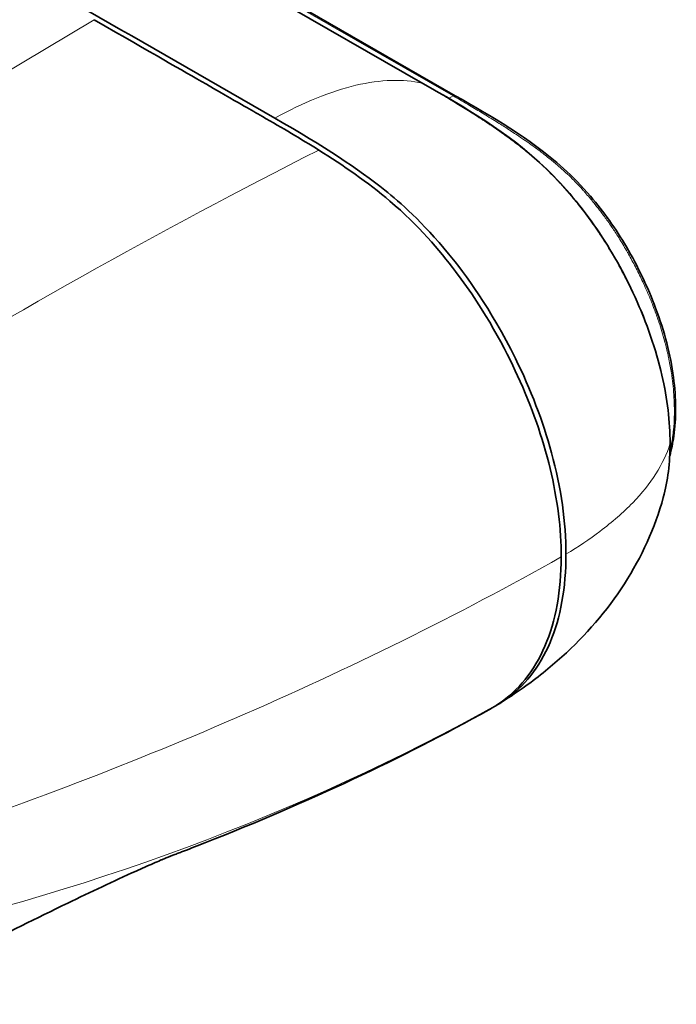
# Model space of a CAD drawing. Header units: millimetres. Extents: x 5 to 589, y 5 to 415.
# Tile 405 of 408: x 538 to 552, y 345 to 366. Entities that reach past the tile are written whole.
import ezdxf

# ---------------------------------------------------------------- set-up
doc = ezdxf.new("R2010")
doc.units = ezdxf.units.MM
doc.layers.add('Sichtbar (ISO)', color=7, linetype='Continuous', lineweight=35)
doc.layers.add('Sichtbar schmal (ISO)', color=7, linetype='Continuous', lineweight=18)

msp = doc.modelspace()

# ---------------------------------------------------------------- linework, layer by layer
at = {"layer": 'Sichtbar (ISO)'}
for p, q in [((515.49648618, 382.87918255), (546.53718804, 365.0259135)), ((516.21259432, 382.60765389), (547.2563522, 364.75262715)), ((551.84781511, 355.88704961), (551.84779168, 355.8869645))]:
    msp.add_line(p, q, dxfattribs=at)
for points, knots in [([(543.27083945, 364.25859823), (538.09693226, 367.23439594), (532.92303342, 370.21019876), (522.57523574, 376.16180439), (517.4013369, 379.13760721), (512.22743806, 382.11341003)], [0.0000033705, 0.0000033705, 0.0000033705, 0.0000033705, 4.3839515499, 4.3839515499, 8.7678997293, 8.7678997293, 8.7678997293, 8.7678997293]), ([(539.28172635, 366.43178747), (540.63849054, 365.65169523), (541.20034503, 365.32827811), (542.63719338, 364.50217895), (542.70443385, 364.46450564), (543.43588998, 364.04301256), (543.85371602, 363.79851547), (544.24195474, 363.55382545)], [0.000001, 0.000001, 0.000001, 0.000001, 1.1496155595, 1.1496155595, 2.9410002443, 2.9410002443, 5.5512583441, 5.5512583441, 5.5512583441, 5.5512583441]), ([(546.54021811, 365.02430706), (547.45601168, 364.4977311), (548.40869144, 363.96665075), (549.67438523, 362.74840777), (550.04916758, 362.29559661), (550.70195096, 361.3413832), (550.9869814, 360.82830359), (551.48217665, 359.74266741), (551.68677906, 359.15322647), (551.93668805, 358.06632503), (551.9964821, 357.55474514), (551.9962246, 357.08125075)], [0, 0, 0, 0, 0.7753795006, 0.7753795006, 1.1280364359, 1.1280364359, 1.4729002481, 1.4729002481, 1.8502843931, 1.8502843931, 2.1949924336, 2.1949924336, 2.1949924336, 2.1949924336]), ([(547.25635409, 364.75262607), (548.05425073, 364.29364962), (548.87310772, 363.83714683), (549.85041608, 362.96734993), (550.05029842, 362.75861607), (550.52922199, 362.19620542), (550.79937056, 361.81555587), (551.28647263, 360.98493204), (551.50632937, 360.52523309), (551.87141387, 359.55479752), (552.00700682, 359.03093519), (552.13210878, 358.07825971), (552.13442926, 357.63355611), (552.05686959, 357.08731058), (552.02737646, 356.94431976), (551.98940879, 356.80818912)], [0, 0, 0, 0, 0.6755626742, 0.6755626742, 0.8560821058, 0.8560821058, 1.132541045, 1.132541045, 1.4338544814, 1.4338544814, 1.7705062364, 1.7705062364, 2.0865120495, 2.0865120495, 2.2040853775, 2.2040853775, 2.2040853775, 2.2040853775]), ([(549.69966496, 354.6323945), (549.70008745, 355.33663225), (549.59450801, 356.09008232), (549.19088003, 357.5695028), (548.91987858, 358.27182617), (548.04069132, 360.05985148), (547.46644786, 360.82669025), (546.53125643, 361.96780544), (546.03331087, 362.40140666), (545.11595144, 363.13613235), (544.37288308, 363.62473491), (543.27083945, 364.25859823)], [-2.2227372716, -2.2227372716, -2.2227372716, -2.2227372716, -1.9957109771, -1.9957109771, -1.7941069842, -1.7941069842, -1.4657180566, -1.4657180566, -0.9337963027, -0.9337963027, -0.0000033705, -0.0000033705, -0.0000033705, -0.0000033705]), ([(544.24195474, 363.55382545), (544.7864166, 363.21067561), (545.31904203, 362.84844703), (546.45120427, 361.88423584), (546.89716277, 361.35501687), (547.93865501, 359.98319203), (548.36807783, 359.14647975), (548.94197155, 357.89377143), (549.18468803, 357.20598343), (549.43062739, 356.18673154), (549.49232052, 355.85212894), (549.57411835, 355.19826926), (549.59417778, 354.87981232), (549.59404507, 354.57301434)], [0.000001, 0.000001, 0.000001, 0.000001, 0.4618734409, 0.4618734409, 1.0559150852, 1.0559150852, 2.1480236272, 2.1480236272, 3.4456534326, 3.4456534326, 4.0920179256, 4.0920179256, 4.7374884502, 4.7374884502, 4.7374884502, 4.7374884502]), ([(551.84779168, 355.8869645), (551.66317445, 355.21637301), (551.36653584, 354.56710267), (550.60613893, 353.38547161), (550.1331914, 352.8414449), (549.33957105, 352.12334593), (549.05334472, 351.89506917), (548.75670757, 351.68478006)], [0, 0, 0, 0, 0.4180524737, 0.4180524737, 0.8432908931, 0.8432908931, 1.0639387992, 1.0639387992, 1.0639387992, 1.0639387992]), ([(549.59404504, 354.57301436), (549.59398228, 354.20237003), (549.5644587, 353.84846922), (549.50454783, 353.51866703), (549.44463697, 353.18886485), (549.3543388, 352.88316131), (549.23549112, 352.60703187), (549.11664345, 352.33090243), (548.96924626, 352.0843471), (548.79690125, 351.87052547), (548.62455431, 351.65670146), (548.42725898, 351.47561188), (548.20927233, 351.32858513)], [0, 0, 0, 0, 0.2499993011, 0.2499993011, 0.2499993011, 0.4999986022, 0.4999986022, 0.4999986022, 0.7499979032, 0.7499979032, 0.7499979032, 1, 1, 1, 1]), ([(549.69966494, 354.63239451), (549.69944239, 353.89503618), (549.58163262, 353.23463506), (549.11624782, 352.13985325), (548.77409555, 351.71075841), (548.35059797, 351.41554)], [0.0000039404, 0.0000039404, 0.0000039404, 0.0000039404, 0.5413483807, 0.5413483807, 1.0765343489, 1.0765343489, 1.0765343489, 1.0765343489]), ([(547.99854915, 351.19988185), (546.03029837, 350.11022201), (544.04628345, 349.17392061), (541.57759679, 348.20265739), (541.42270927, 348.14236007), (541.22836677, 348.06722995), (541.1964457, 348.05490371), (541.13213123, 348.03008261), (541.09908857, 348.0173378), (541.05199071, 347.99915918), (541.03649295, 347.99317481), (541.01554679, 347.98507888), (541.00890867, 347.98251178), (540.99674125, 347.97780336), (540.99116102, 347.97564232), (540.97636383, 347.9699075), (540.96918573, 347.96711864), (540.96025389, 347.96364346), (540.95864382, 347.96301448), (540.94819464, 347.95893141), (540.92713253, 347.95063171), (540.88380612, 347.93303434), (540.86670552, 347.92602202), (540.83815318, 347.91415271), (540.82646006, 347.90927157), (540.79363814, 347.89546611), (540.77310169, 347.88678469), (540.70360693, 347.85720911), (540.64613827, 347.83249721), (540.46881818, 347.755372), (540.33858082, 347.69760768), (539.9556525, 347.52502321), (539.70411908, 347.40863433), (539.20275445, 347.17323288), (538.94836574, 347.0516807), (538.00228161, 346.59414782), (537.3414303, 346.26465707), (535.86620727, 345.52211086), (535.05849954, 345.1097476), (534.25790715, 344.69814486)], [0, 0, 0, 0, 1.6370938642, 1.6370938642, 1.7438645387, 1.7438645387, 1.7645161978, 1.7645161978, 1.7852939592, 1.7852939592, 1.7956910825, 1.7956910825, 1.8008659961, 1.8008659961, 1.8060459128, 1.8060459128, 1.8165529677, 1.8165529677, 1.8269454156, 1.8269454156, 1.9096657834, 1.9096657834, 1.9530878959, 1.9530878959, 1.9738191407, 1.9738191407, 1.9946237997, 1.9946237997, 2.036688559, 2.036688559, 2.1207659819, 2.1207659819, 2.2887054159, 2.2887054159, 2.4675526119, 2.4675526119, 2.9740029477, 2.9740029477, 3.6195234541, 3.6195234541, 3.6195234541, 3.6195234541])]:
    msp.add_open_spline(points, degree=3, knots=knots, dxfattribs=at)
for points in [[(551.9962246, 357.08125075), (551.99605623, 356.65341613), (551.94714824, 356.24783017), (551.84781783, 355.88704314)], [(548.75533862, 351.6838106), (548.58161075, 351.5607142), (548.40363529, 351.44324805), (548.22194568, 351.3311897)], [(548.75670449, 351.68477785), (548.75624829, 351.68445444), (548.75579199, 351.68413105), (548.75533561, 351.68380767)], [(548.20927235, 351.3285851), (548.14508632, 351.2853592), (548.07463627, 351.24195354), (547.99870208, 351.19961399)], [(548.12309065, 351.27277668), (548.19916011, 351.3157464), (548.27553916, 351.36322034), (548.35059645, 351.41554247)]]:
    msp.add_open_spline(points, degree=3, dxfattribs=at)
at = {"layer": 'Sichtbar schmal (ISO)'}
for p, q in [((515.48237478, 382.88479161), (546.52563227, 365.03005267)), ((516.16524424, 382.6040577), (547.20900456, 364.74902956)), ((531.17138649, 361.58180567), (539.28172635, 366.43178747)), ((547.20900485, 364.74902939), (547.105034, 364.69316298))]:
    msp.add_line(p, q, dxfattribs=at)
for centre, major_axis, ratio, start_param, end_param in [((540.07077335, 354.46535318), (7.14952185, 10.26143969), 0.3868715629, 0.1541220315, 0.4071641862), ((546.4654374, 364.89427687), (0.07478599, 0.13002715), 0.5768002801, 0.0000704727, 0.168453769), ((547.20649311, 364.66594341), (0.04985998, 0.08668323), 0.5767799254, 6.2831699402, 7.0316424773), ((551.84622462, 357.08132021), (0.14999999, -0.00006318), 0.576359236, 6.1090282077, 6.283114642)]:
    msp.add_ellipse(centre, major_axis=major_axis, ratio=ratio, start_param=start_param, end_param=end_param, dxfattribs=at)
for points in [[(545.06371221, 364.98322878), (544.50600458, 364.85200253), (543.901323, 364.60578119), (543.27083945, 364.25859823)], [(533.81895133, 357.70766376), (537.28662384, 359.84198069), (540.76101589, 361.79067248), (544.24195474, 363.55382545)], [(542.38420039, 351.00735151), (544.92132687, 352.10695276), (547.32460843, 353.29550702), (549.59404507, 354.57301434)], [(548.75533561, 351.68380767), (548.64170461, 351.60329288), (548.52265693, 351.5238381), (548.39836246, 351.44591906)], [(548.20927235, 351.3285851), (543.80179458, 348.87558015), (539.03114333, 347.10653055), (533.89731861, 346.02143632)], [(542.38420039, 351.00735151), (539.97385785, 349.9626988), (537.44270993, 348.99826288), (534.79076274, 348.11418013)]]:
    msp.add_open_spline(points, degree=3, dxfattribs=at)
for points, knots in [([(546.52613063, 365.02976639), (546.58911574, 364.99358876), (546.65621261, 364.95487336), (546.72576321, 364.91438184), (546.79531381, 364.87389033), (546.86731953, 364.83162546), (546.9441165, 364.78613417), (547.02091346, 364.74064288), (547.10250564, 364.69193397), (547.19065436, 364.63862232), (547.27880308, 364.58531067), (547.37350441, 364.5273881), (547.47389753, 364.46488555), (547.57429064, 364.402383), (547.68035604, 364.33526042), (547.78619486, 364.26672541), (547.89203367, 364.19819039), (547.99763353, 364.12821654), (548.09720203, 364.06045517), (548.19677052, 363.99269381), (548.29034995, 363.92722603), (548.38074486, 363.86207497), (548.47113977, 363.7969239), (548.55832471, 363.73204505), (548.64140428, 363.6680409), (548.72448386, 363.60403675), (548.80346428, 363.54091595), (548.87821535, 363.47889751), (548.95296641, 363.41687907), (549.02350335, 363.35598696), (549.09077055, 363.29563783), (549.15803775, 363.2352887), (549.22204485, 363.1754956), (549.28401657, 363.11530955), (549.3459883, 363.05512349), (549.40595199, 362.99457961), (549.46667433, 362.93094061), (549.52739666, 362.86730161), (549.58886995, 362.80056033), (549.65423047, 362.72712731), (549.71959099, 362.65369429), (549.78880554, 362.57353345), (549.861012, 362.48648114), (549.93321846, 362.39942882), (550.00843061, 362.30549778), (550.08603912, 362.20399977), (550.16364762, 362.10250177), (550.24365592, 361.9934395), (550.32561782, 361.8757323), (550.40757972, 361.7580251), (550.49149835, 361.63167827), (550.57684466, 361.49544764), (550.66219098, 361.35921701), (550.74892912, 361.21307242), (550.83592833, 361.05692161), (550.92292753, 360.9007708), (551.01031859, 360.73469597), (551.09894013, 360.55343988), (551.18756166, 360.3721838), (551.27693568, 360.17554084), (551.35907349, 359.97754035), (551.4412113, 359.77953987), (551.51609849, 359.58014902), (551.57936151, 359.39393165), (551.64262453, 359.20771428), (551.6947747, 359.03479931), (551.7388097, 358.87253291), (551.78284471, 358.71026651), (551.81872646, 358.55865401), (551.84853493, 358.41582736), (551.8783434, 358.27300072), (551.90204258, 358.13895351), (551.92102361, 358.01295129), (551.94000464, 357.88694907), (551.95427027, 357.76899182), (551.96499647, 357.65805382), (551.97572267, 357.54711583), (551.98291656, 357.44319743), (551.98749588, 357.34472052), (551.99207516, 357.24624425), (551.9939966, 357.1532124), (551.99394924, 357.06627404)], [0, 0, 0, 0, 0.03703703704, 0.03703703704, 0.03703703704, 0.07407407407, 0.07407407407, 0.07407407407, 0.11111111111, 0.11111111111, 0.11111111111, 0.14814814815, 0.14814814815, 0.14814814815, 0.18518518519, 0.18518518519, 0.18518518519, 0.22222222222, 0.22222222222, 0.22222222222, 0.25925925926, 0.25925925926, 0.25925925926, 0.2962962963, 0.2962962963, 0.2962962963, 0.33333333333, 0.33333333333, 0.33333333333, 0.37037037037, 0.37037037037, 0.37037037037, 0.40740740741, 0.40740740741, 0.40740740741, 0.44444444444, 0.44444444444, 0.44444444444, 0.48148148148, 0.48148148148, 0.48148148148, 0.51851851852, 0.51851851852, 0.51851851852, 0.55555555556, 0.55555555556, 0.55555555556, 0.59259259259, 0.59259259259, 0.59259259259, 0.62962962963, 0.62962962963, 0.62962962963, 0.66666666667, 0.66666666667, 0.66666666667, 0.7037037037, 0.7037037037, 0.7037037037, 0.74074074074, 0.74074074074, 0.74074074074, 0.77777777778, 0.77777777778, 0.77777777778, 0.81481481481, 0.81481481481, 0.81481481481, 0.85185185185, 0.85185185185, 0.85185185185, 0.88888888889, 0.88888888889, 0.88888888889, 0.92592592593, 0.92592592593, 0.92592592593, 0.96296296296, 0.96296296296, 0.96296296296, 0.99999976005, 0.99999976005, 0.99999976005, 0.99999976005]), ([(547.20900485, 364.74902939), (547.33421396, 364.6770043), (547.45402653, 364.60725207), (547.56783382, 364.54012581), (547.668963, 364.48047739), (547.76535006, 364.42291366), (547.85813886, 364.36679732), (547.86977136, 364.35976227), (547.88134732, 364.35274993), (547.89286885, 364.34575895), (547.99629402, 364.28300309), (548.09534089, 364.22196045), (548.19078529, 364.16212099), (548.27231599, 364.1110048), (548.35121667, 364.06076355), (548.42722517, 364.01157998), (548.44019647, 364.00318652), (548.45308362, 363.99482394), (548.46588493, 363.98649317), (548.55369863, 363.9293462), (548.63748347, 363.87368071), (548.71728379, 363.81947176), (548.77466348, 363.78049332), (548.82998035, 363.74227508), (548.88358181, 363.70459607), (548.90452613, 363.6898733), (548.92520854, 363.67523274), (548.945647, 363.66066052), (549.01839231, 363.60879458), (549.08806303, 363.55778356), (549.15513134, 363.50723431), (549.18373444, 363.48567622), (549.21186642, 363.46420006), (549.23953603, 363.44279558), (549.2767459, 363.41401099), (549.3131197, 363.38535589), (549.34869481, 363.3567909), (549.41072391, 363.30698473), (549.47031514, 363.25745771), (549.52755136, 363.20811895), (549.53300938, 363.20341403), (549.53844612, 363.19871071), (549.54386094, 363.19400957), (549.58933552, 363.15452856), (549.63325772, 363.11519814), (549.67527083, 363.07643216), (549.68071599, 363.07140784), (549.68612918, 363.06639306), (549.69151066, 363.06138789), (549.74335804, 363.01316594), (549.7921767, 362.96588956), (549.83776683, 362.92021841), (549.85576963, 362.90218363), (549.87325725, 362.88441511), (549.89031273, 362.86686347), (549.91644843, 362.83996746), (549.94156741, 362.8135855), (549.96584372, 362.78767082), (550.00596214, 362.74484489), (550.04383824, 362.70325905), (550.08112446, 362.66143694), (550.08707278, 362.654765), (550.09300531, 362.64808711), (550.0989305, 362.6413944), (550.13014654, 362.60613474), (550.16116309, 362.57047578), (550.19304107, 362.53312206), (550.22255354, 362.49854018), (550.25280877, 362.46249712), (550.28431935, 362.42419163), (550.29330551, 362.4132677), (550.30239283, 362.40215991), (550.31159543, 362.39084514), (550.35306752, 362.33985438), (550.3968451, 362.28469644), (550.44223037, 362.22567561), (550.48761565, 362.16665478), (550.53461199, 362.10377409), (550.58288108, 362.03688422), (550.60910733, 362.00054064), (550.63570854, 361.96301648), (550.66274311, 361.92411696), (550.68546531, 361.89142242), (550.7084936, 361.85775593), (550.73185271, 361.82300232), (550.78073497, 361.75027541), (550.83107626, 361.67278523), (550.88282357, 361.5897131), (550.88522574, 361.58585679), (550.88763093, 361.58198843), (550.89003912, 361.57810795), (550.94432424, 361.49063481), (551.00014274, 361.39700542), (551.05728462, 361.29645731), (551.06533495, 361.28229176), (551.07341059, 361.26799032), (551.08151046, 361.25355151), (551.13090404, 361.16550257), (551.18121182, 361.07232902), (551.23190999, 360.97405686), (551.24486741, 360.94894051), (551.25785035, 360.92349086), (551.27085891, 360.89768892), (551.31709526, 360.80598103), (551.3636784, 360.70981376), (551.41046003, 360.60829273), (551.43678074, 360.55117402), (551.46316289, 360.4923455), (551.48938052, 360.4320416), (551.52287173, 360.35500754), (551.55609232, 360.2755677), (551.58863827, 360.19412146), (551.61244438, 360.13454667), (551.63587716, 360.07390802), (551.65852353, 360.01313495), (551.69107409, 359.92578332), (551.72198054, 359.83815681), (551.75035858, 359.75308532), (551.77344143, 359.68388771), (551.79488265, 359.616363), (551.81477873, 359.55065434), (551.83636057, 359.47937831), (551.85612466, 359.41023899), (551.87422089, 359.34338198), (551.89935926, 359.25050763), (551.92128188, 359.16205332), (551.94051166, 359.07788537), (551.94788631, 359.04560682), (551.9548644, 359.01395812), (551.96147436, 358.9829293), (551.98532011, 358.87099126), (552.00439515, 358.76713268), (552.0199229, 358.6705469), (552.02178757, 358.65894827), (552.02360078, 358.64745453), (552.02536505, 358.63605988), (552.03829248, 358.55256742), (552.04862767, 358.47438642), (552.05713559, 358.39926889), (552.06680463, 358.31389968), (552.0741162, 358.23248893), (552.07958838, 358.15204434), (552.08506057, 358.07159974), (552.08869406, 357.99212037), (552.09047593, 357.91065771), (552.09051238, 357.9089913), (552.09054804, 357.90732409), (552.0905829, 357.90565605), (552.0922206, 357.82728571), (552.09215108, 357.74702761), (552.08974118, 357.66270689), (552.08969492, 357.66108846), (552.08964779, 357.65946855), (552.08959976, 357.65784715), (552.08699617, 357.56995264), (552.08182481, 357.47762847), (552.07270159, 357.38038713), (552.06768571, 357.32692467), (552.06146045, 357.2719914), (552.05376723, 357.21589972), (552.04746747, 357.16996785), (552.04018275, 357.12325973), (552.03177769, 357.07595654), (552.02074515, 357.01386603), (552.00772346, 356.95078781), (551.99279589, 356.88810319)], [0, 0, 0, 0, 0.01315789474, 0.01315789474, 0.01315789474, 0.02485000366, 0.02485000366, 0.02485000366, 0.02631578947, 0.02631578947, 0.02631578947, 0.03947368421, 0.03947368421, 0.03947368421, 0.05071344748, 0.05071344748, 0.05071344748, 0.05263157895, 0.05263157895, 0.05263157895, 0.06578947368, 0.06578947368, 0.06578947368, 0.07525053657, 0.07525053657, 0.07525053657, 0.07894736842, 0.07894736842, 0.07894736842, 0.09210526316, 0.09210526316, 0.09210526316, 0.09771680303, 0.09771680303, 0.09771680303, 0.10526315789, 0.10526315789, 0.10526315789, 0.11842105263, 0.11842105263, 0.11842105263, 0.11967578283, 0.11967578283, 0.11967578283, 0.13021322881, 0.13021322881, 0.13021322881, 0.13157894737, 0.13157894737, 0.13157894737, 0.14473684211, 0.14473684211, 0.14473684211, 0.14993267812, 0.14993267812, 0.14993267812, 0.15789473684, 0.15789473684, 0.15789473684, 0.17105263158, 0.17105263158, 0.17105263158, 0.17315172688, 0.17315172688, 0.17315172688, 0.18421052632, 0.18421052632, 0.18421052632, 0.19444870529, 0.19444870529, 0.19444870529, 0.19736842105, 0.19736842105, 0.19736842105, 0.21052631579, 0.21052631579, 0.21052631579, 0.22368421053, 0.22368421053, 0.22368421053, 0.23083334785, 0.23083334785, 0.23083334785, 0.23684210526, 0.23684210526, 0.23684210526, 0.24941629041, 0.24941629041, 0.24941629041, 0.25, 0.25, 0.25, 0.26315789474, 0.26315789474, 0.26315789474, 0.26501162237, 0.26501162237, 0.26501162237, 0.27631578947, 0.27631578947, 0.27631578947, 0.27920490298, 0.27920490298, 0.27920490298, 0.28947368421, 0.28947368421, 0.28947368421, 0.29525120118, 0.29525120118, 0.29525120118, 0.30263157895, 0.30263157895, 0.30263157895, 0.30803004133, 0.30803004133, 0.30803004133, 0.31578947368, 0.31578947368, 0.31578947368, 0.32210103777, 0.32210103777, 0.32210103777, 0.32894736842, 0.32894736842, 0.32894736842, 0.33845794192, 0.33845794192, 0.33845794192, 0.34210526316, 0.34210526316, 0.34210526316, 0.35526315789, 0.35526315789, 0.35526315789, 0.35684324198, 0.35684324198, 0.35684324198, 0.36842105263, 0.36842105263, 0.36842105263, 0.38157894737, 0.38157894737, 0.38157894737, 0.39473684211, 0.39473684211, 0.39473684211, 0.39500600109, 0.39500600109, 0.39500600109, 0.40765201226, 0.40765201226, 0.40765201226, 0.40789473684, 0.40789473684, 0.40789473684, 0.42105263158, 0.42105263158, 0.42105263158, 0.42828672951, 0.42828672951, 0.42828672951, 0.43421052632, 0.43421052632, 0.43421052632, 0.44198614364, 0.44198614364, 0.44198614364, 0.44198614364]), ([(549.69966833, 354.63239655), (549.96959535, 354.79580178), (550.22022042, 354.9645544), (550.4496456, 355.13773375), (550.72149754, 355.34293851), (550.96358377, 355.55435864), (551.17273508, 355.77045549), (551.57744003, 356.18859997), (551.85883073, 356.62425518), (551.99394923, 357.06627235)], [0, 0, 0, 0, 0.2233268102, 0.2233268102, 0.2233268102, 0.4879526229, 0.4879526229, 0.4879526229, 1, 1, 1, 1]), ([(551.99394924, 357.06627235), (551.99383724, 356.77139767), (551.96065708, 356.36430377), (551.87784648, 355.99614434), (551.84781511, 355.88704961)], [0, 0, 0, 0, 0.24999629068, 0.36095961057, 0.36095961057, 0.36095961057, 0.36095961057]), ([(548.39836246, 351.44591906), (548.39107594, 351.44098436), (548.38482876, 351.43682803), (548.38030651, 351.43391899), (548.37578427, 351.43100996), (548.37298642, 351.42934905), (548.36988682, 351.42745668), (548.36678722, 351.42556431), (548.36338644, 351.42343961), (548.36011762, 351.42141267), (548.35684902, 351.41938587), (548.35371219, 351.4174571), (548.35059797, 351.41554)], [0, 0, 0, 0, 0.25, 0.25, 0.25, 0.5, 0.5, 0.5, 0.75, 0.75, 0.75, 0.9999830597, 0.9999830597, 0.9999830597, 0.9999830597])]:
    msp.add_open_spline(points, degree=3, knots=knots, dxfattribs=at)

doc.saveas('drawing.dxf')
